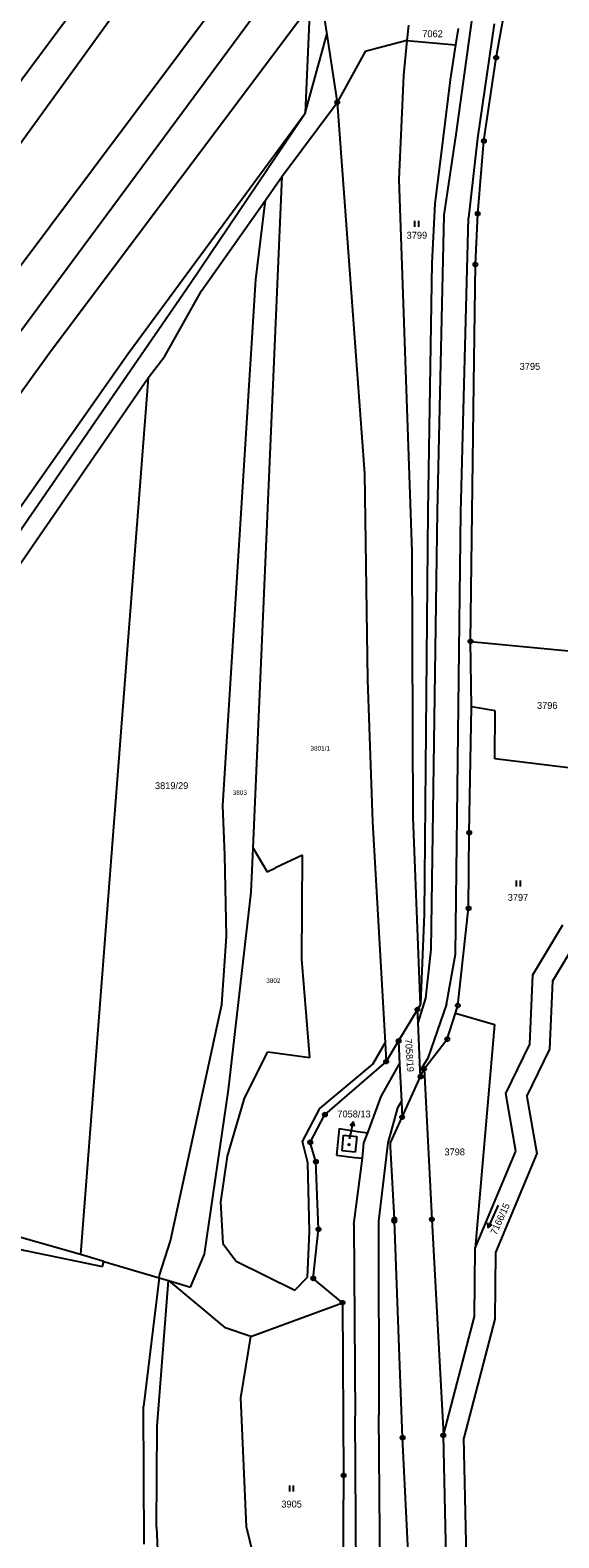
# Model space of a CAD drawing. Extents: x -593183 to -588034, y -1130415 to -1124994.
# Drawn here: x -592397.7 to -592267.4, y -1129875.5 to -1129503.7 of the extents above; entities that cross this region are included whole.
import ezdxf

# ---------------------------------------------------------------- set-up
doc = ezdxf.new("R2010")
doc.units = 0
for name, color, linetype in [('Vrstva 1', 7, 'Continuous'), ('Vrstva 16', 7, 'Continuous'), ('Vrstva 18', 7, 'Continuous'), ('Vrstva 19', 7, 'Continuous'), ('Vrstva 24', 7, 'Continuous'), ('Vrstva 25', 7, 'Continuous'), ('Vrstva 4', 7, 'Continuous')]:
    doc.layers.add(name, color=color, linetype=linetype)

msp = doc.modelspace()

# ---------------------------------------------------------------- linework, layer by layer
at = {"layer": 'Vrstva 1'}
for p, q in [((-592542.16, -1129727.88), (-592336.85, -1129444.12)), ((-592348.11, -1129446.26), (-592429.15, -1129555.51)), ((-592331.28, -1129462.11), (-592324.59, -1129504.82)), ((-592281.57, -1129503.76), (-592275.48, -1129469.51)), ((-592332.56, -1129471.56), (-592403.4, -1129566.28)), ((-592330.41, -1129483.83), (-592400.03, -1129577.94)), ((-592328.74, -1129497.8), (-592392.56, -1129582.82)), ((-592328.74, -1129497.8), (-592329.88, -1129524.21)), ((-592304.46, -1129502.52), (-592304.84, -1129506.32)), ((-592292.21, -1129503.33), (-592292.84, -1129507.39)), ((-592282.83, -1129510.55), (-592281.57, -1129503.76)), ((-592329.88, -1129524.21), (-592324.59, -1129504.82)), ((-592324.59, -1129504.82), (-592322.01, -1129521.55)), ((-592304.84, -1129506.32), (-592305.7, -1129514.96)), ((-592304.84, -1129506.32), (-592292.84, -1129507.39)), ((-592292.84, -1129507.39), (-592294.16, -1129516)), ((-592285.84, -1129531.05), (-592282.83, -1129510.55)), ((-592305.7, -1129514.96), (-592306.85, -1129540.59)), ((-592294.16, -1129516), (-592296.01, -1129530.72)), ((-592335.56, -1129539.78), (-592322.01, -1129521.55)), ((-592322.01, -1129521.55), (-592315.29, -1129613.06)), ((-592373.59, -1129583.43), (-592329.88, -1129524.21)), ((-592358.15, -1129566.14), (-592329.88, -1129524.21)), ((-592296.01, -1129530.72), (-592297.94, -1129546.59)), ((-592287.37, -1129549.01), (-592285.84, -1129531.05)), ((-592342.74, -1129705.46), (-592335.56, -1129539.78)), ((-592339.73, -1129545.7), (-592335.56, -1129539.78)), ((-592306.85, -1129540.59), (-592303.62, -1129632.3)), ((-592355.47, -1129568.03), (-592339.73, -1129545.7)), ((-592342.04, -1129565.25), (-592339.73, -1129545.7)), ((-592297.94, -1129546.59), (-592298.72, -1129561.19)), ((-592287.94, -1129561.53), (-592287.37, -1129549.01)), ((-592298.72, -1129561.19), (-592299.71, -1129622.24)), ((-592288.32, -1129590.92), (-592287.94, -1129561.53)), ((-592411.55, -1129643.58), (-592358.15, -1129566.14)), ((-592350.19, -1129694.9), (-592342.04, -1129565.25)), ((-592364.48, -1129584.14), (-592355.47, -1129568.03)), ((-592392.56, -1129582.82), (-592447.54, -1129659)), ((-592418.51, -1129647.44), (-592373.59, -1129583.43)), ((-592368.59, -1129589.5), (-592364.48, -1129584.14)), ((-592422.99, -1129668.42), (-592368.59, -1129589.5)), ((-592368.59, -1129589.5), (-592385.29, -1129805.65)), ((-592289.15, -1129654.45), (-592288.32, -1129590.92)), ((-592315.29, -1129613.06), (-592314.58, -1129663.95)), ((-592299.71, -1129622.24), (-592300.58, -1129721.69)), ((-592303.62, -1129632.3), (-592303.4, -1129697.79)), ((-592288.93, -1129670.59), (-592289.15, -1129654.45)), ((-592289.15, -1129654.45), (-592254.38, -1129657.76)), ((-592314.58, -1129663.95), (-592313.29, -1129698.94)), ((-592289.46, -1129701.6), (-592288.93, -1129670.59)), ((-592283.08, -1129671.6), (-592288.93, -1129670.59)), ((-592283.13, -1129683.42), (-592283.08, -1129671.6)), ((-592256.07, -1129686.69), (-592283.13, -1129683.42)), ((-592349.69, -1129707.14), (-592350.19, -1129694.9)), ((-592313.29, -1129698.94), (-592310.21, -1129753.43)), ((-592303.4, -1129697.79), (-592301.58, -1129744.15)), ((-592289.62, -1129720.24), (-592289.46, -1129701.6)), ((-592349.32, -1129727.17), (-592349.69, -1129707.14)), ((-592343.21, -1129716.25), (-592342.74, -1129705.46)), ((-592342.74, -1129705.46), (-592339.26, -1129711.29)), ((-592330.61, -1129707.15), (-592337.19, -1129710.3)), ((-592330.71, -1129732.8), (-592330.61, -1129707.15)), ((-592339.26, -1129711.29), (-592337.19, -1129710.3)), ((-592348.81, -1129765), (-592343.21, -1129716.25)), ((-592300.58, -1129721.69), (-592301.47, -1129743.76)), ((-592292.28, -1129744.22), (-592289.62, -1129720.24)), ((-592273.76, -1129736.68), (-592266.43, -1129724.32)), ((-592268.82, -1129738.15), (-592261.72, -1129726.19)), ((-592350.42, -1129743.95), (-592349.32, -1129727.17)), ((-592328.74, -1129757), (-592330.71, -1129732.8)), ((-592274.51, -1129753.76), (-592273.76, -1129736.68)), ((-592269.56, -1129755.02), (-592268.82, -1129738.15)), ((-592363.08, -1129802.27), (-592350.42, -1129743.95)), ((-592302.23, -1129745.22), (-592306.88, -1129752.95)), ((-592301.58, -1129744.15), (-592302.23, -1129745.22)), ((-592302.08, -1129748.49), (-592302.23, -1129745.22)), ((-592301.47, -1129743.76), (-592301.58, -1129744.15)), ((-592292.87, -1129746.13), (-592292.28, -1129744.22)), ((-592301.53, -1129760.26), (-592302.08, -1129748.49)), ((-592294.87, -1129752.52), (-592292.87, -1129746.13)), ((-592292.87, -1129746.13), (-592283.2, -1129748.9)), ((-592283.2, -1129748.9), (-592287.97, -1129804.07)), ((-592300.6, -1129759.85), (-592294.87, -1129752.52)), ((-592345.01, -1129767.43), (-592339.1, -1129755.68)), ((-592339.1, -1129755.68), (-592328.74, -1129757)), ((-592313.23, -1129758.7), (-592310.21, -1129753.43)), ((-592310.21, -1129753.43), (-592309.95, -1129758.04)), ((-592306.88, -1129752.95), (-592309.95, -1129758.04)), ((-592306.88, -1129752.95), (-592306.62, -1129758.58)), ((-592280.48, -1129765.93), (-592274.51, -1129753.76)), ((-592275.27, -1129766.67), (-592269.56, -1129755.02)), ((-592326.27, -1129769.61), (-592313.23, -1129758.7)), ((-592309.95, -1129758.04), (-592325.04, -1129771.12)), ((-592306.62, -1129758.58), (-592306.19, -1129767.9)), ((-592301.46, -1129761.75), (-592301.53, -1129760.26)), ((-592301.46, -1129761.75), (-592300.6, -1129759.85)), ((-592300.6, -1129759.85), (-592298.67, -1129796.96)), ((-592306.01, -1129771.76), (-592301.46, -1129761.75)), ((-592354.73, -1129805.5), (-592348.81, -1129765)), ((-592345.01, -1129767.43), (-592349.14, -1129781.39)), ((-592277.99, -1129780.17), (-592280.48, -1129765.93)), ((-592275.27, -1129766.67), (-592272.81, -1129780.75)), ((-592330.55, -1129777.77), (-592326.27, -1129769.61)), ((-592328.66, -1129777.96), (-592325.04, -1129771.12)), ((-592306.19, -1129767.9), (-592306.01, -1129771.76)), ((-592321.57, -1129774.53), (-592322.17, -1129781.15)), ((-592321.57, -1129774.53), (-592317, -1129775.25)), ((-592308.9, -1129778.12), (-592306.01, -1129771.76)), ((-592329.23, -1129783.05), (-592330.55, -1129777.77)), ((-592327.25, -1129782.72), (-592328.66, -1129777.96)), ((-592317, -1129775.25), (-592314.44, -1129775.6)), ((-592315.8, -1129781.85), (-592315.46, -1129778.07)), ((-592315.46, -1129778.07), (-592314.44, -1129775.6)), ((-592308.85, -1129778.97), (-592308.9, -1129778.12)), ((-592349.14, -1129781.39), (-592350.76, -1129792.68)), ((-592322.17, -1129781.15), (-592317.64, -1129781.7)), ((-592317.64, -1129781.7), (-592315.8, -1129781.85)), ((-592307.9, -1129796.9), (-592308.85, -1129778.97)), ((-592287.97, -1129804.07), (-592277.99, -1129780.17)), ((-592272.81, -1129780.75), (-592282.98, -1129805.1)), ((-592328.82, -1129799.95), (-592329.23, -1129783.05)), ((-592326.62, -1129799.4), (-592327.25, -1129782.72)), ((-592350.76, -1129792.68), (-592350.21, -1129802.86)), ((-592307.93, -1129797.38), (-592307.9, -1129796.9)), ((-592305.89, -1129850.76), (-592307.93, -1129797.38)), ((-592298.67, -1129796.96), (-592295.85, -1129850.19)), ((-592385.29, -1129805.65), (-592409.48, -1129798.75)), ((-592329.36, -1129811.17), (-592328.82, -1129799.95)), ((-592327.91, -1129811.49), (-592326.62, -1129799.4)), ((-592410.49, -1129802.29), (-592385.77, -1129807.33)), ((-592365.83, -1129810.68), (-592363.08, -1129802.27)), ((-592350.21, -1129802.86), (-592346.92, -1129807.24)), ((-592288.15, -1129820.9), (-592287.97, -1129804.07)), ((-592385.77, -1129807.33), (-592379.9, -1129808.53)), ((-592379.55, -1129807.34), (-592385.29, -1129805.65)), ((-592379.9, -1129808.53), (-592379.55, -1129807.34)), ((-592379.55, -1129807.34), (-592365.9, -1129811.35)), ((-592358.17, -1129813.69), (-592354.73, -1129805.5)), ((-592346.92, -1129807.24), (-592332.49, -1129814.38)), ((-592282.98, -1129805.1), (-592283.16, -1129821.57)), ((-592365.9, -1129811.35), (-592369.76, -1129843.09)), ((-592366.41, -1129847.9), (-592363.63, -1129812.02)), ((-592365.9, -1129811.35), (-592365.83, -1129810.68)), ((-592365.9, -1129811.35), (-592363.63, -1129812.02)), ((-592363.63, -1129812.02), (-592349.6, -1129823.68)), ((-592363.63, -1129812.02), (-592358.17, -1129813.69)), ((-592332.49, -1129814.38), (-592329.36, -1129811.17)), ((-592320.71, -1129817.51), (-592327.91, -1129811.49)), ((-592343.32, -1129825.83), (-592320.71, -1129817.51)), ((-592320.71, -1129817.51), (-592320.43, -1129860.09)), ((-592295.85, -1129850.19), (-592288.15, -1129820.9)), ((-592283.16, -1129821.57), (-592290.83, -1129850.78)), ((-592343.32, -1129825.83), (-592349.6, -1129823.68)), ((-592345.79, -1129840.98), (-592343.32, -1129825.83)), ((-592344.36, -1129872.73), (-592345.79, -1129840.98)), ((-592369.63, -1129877.02), (-592369.76, -1129843.09)), ((-592366.53, -1129872.85), (-592366.41, -1129847.9)), ((-592304.37, -1129882.29), (-592305.89, -1129850.76)), ((-592295.02, -1129884.39), (-592295.85, -1129850.19)), ((-592290.03, -1129883.93), (-592290.83, -1129850.78)), ((-592320.43, -1129860.09), (-592320.89, -1129918.96)), ((-592366.53, -1129872.85), (-592364.41, -1129924.41)), ((-592341.82, -1129883.17), (-592344.36, -1129872.73))]:
    msp.add_line(p, q, dxfattribs=at)
at = {"layer": 'Vrstva 16'}
msp.add_line((-592318.95, -1129777.12), (-592318.69, -1129775.87), dxfattribs=at)
at = {"layer": 'Vrstva 24'}
for centre, radius in [((-592282.83, -1129510.55), 0.5), ((-592282.83, -1129510.55), 0.0327), ((-592322.01, -1129521.55), 0.5), ((-592322.01, -1129521.55), 0.0327), ((-592285.84, -1129531.05), 0.5), ((-592285.84, -1129531.05), 0.0327), ((-592287.37, -1129549.01), 0.5), ((-592287.37, -1129549.01), 0.0327), ((-592287.94, -1129561.53), 0.5), ((-592287.94, -1129561.53), 0.0327), ((-592289.15, -1129654.45), 0.5), ((-592289.15, -1129654.45), 0.0327), ((-592289.46, -1129701.6), 0.5), ((-592289.46, -1129701.6), 0.0327), ((-592289.62, -1129720.24), 0.5), ((-592289.62, -1129720.24), 0.0327), ((-592302.23, -1129745.22), 0.5), ((-592302.23, -1129745.22), 0.0327), ((-592292.28, -1129744.22), 0.5), ((-592292.28, -1129744.22), 0.0327), ((-592306.88, -1129752.95), 0.5), ((-592294.87, -1129752.52), 0.5), ((-592294.87, -1129752.52), 0.0327), ((-592306.88, -1129752.95), 0.0327), ((-592309.95, -1129758.04), 0.5), ((-592309.95, -1129758.04), 0.0327), ((-592300.6, -1129759.85), 0.5), ((-592300.6, -1129759.85), 0.0327), ((-592301.46, -1129761.75), 0.5), ((-592301.46, -1129761.75), 0.0327), ((-592325.04, -1129771.12), 0.5), ((-592325.04, -1129771.12), 0.0327), ((-592306.01, -1129771.76), 0.5), ((-592306.01, -1129771.76), 0.0327), ((-592328.66, -1129777.96), 0.5), ((-592328.66, -1129777.96), 0.0327), ((-592327.25, -1129782.72), 0.5), ((-592327.25, -1129782.72), 0.0327), ((-592307.93, -1129797.38), 0.5), ((-592307.9, -1129796.9), 0.5), ((-592307.93, -1129797.38), 0.0327), ((-592307.9, -1129796.9), 0.0327), ((-592298.67, -1129796.96), 0.5), ((-592298.67, -1129796.96), 0.0327), ((-592326.62, -1129799.4), 0.5), ((-592326.62, -1129799.4), 0.0327), ((-592327.91, -1129811.49), 0.5), ((-592327.91, -1129811.49), 0.0327), ((-592320.71, -1129817.51), 0.5), ((-592320.71, -1129817.51), 0.0327), ((-592305.89, -1129850.76), 0.5), ((-592305.89, -1129850.76), 0.0327), ((-592295.85, -1129850.19), 0.5), ((-592295.85, -1129850.19), 0.0327), ((-592320.43, -1129860.09), 0.5), ((-592320.43, -1129860.09), 0.0327)]:
    msp.add_circle(centre, radius, dxfattribs=at)
at = {"layer": 'Vrstva 25'}
for p, q in [((-592302.95, -1129550.73), (-592302.95, -1129552.23)), ((-592301.93, -1129552.23), (-592301.93, -1129550.73)), ((-592277.88, -1129713.39), (-592277.88, -1129714.89)), ((-592276.85, -1129714.89), (-592276.85, -1129713.39)), ((-592318.69, -1129775.87), (-592318.09, -1129772.93)), ((-592282.32, -1129793.46), (-592284.8, -1129798.92)), ((-592333.79, -1129862.57), (-592333.79, -1129864.07)), ((-592332.77, -1129864.07), (-592332.77, -1129862.57))]:
    msp.add_line(p, q, dxfattribs=at)
for points in [[(-592318.78, -1129773.81), (-592318.09, -1129772.93), (-592317.8, -1129774.01)], [(-592283.93, -1129798.22), (-592284.8, -1129798.92), (-592284.84, -1129797.81)]]:
    msp.add_lwpolyline(points, dxfattribs=at)
for radius in [0.175, 0.15]:
    msp.add_circle((-592319.11, -1129778.54), radius, dxfattribs=at)
at = {"layer": 'Vrstva 4'}
for p, q in [((-592292.7, -1129529.46), (-592288.86, -1129501.51)), ((-592283.28, -1129502.17), (-592287.42, -1129530.41)), ((-592304.84, -1129506.32), (-592315.13, -1129508.98)), ((-592315.13, -1129508.98), (-592322.01, -1129521.55)), ((-592295.62, -1129549.34), (-592292.7, -1129529.46)), ((-592287.42, -1129530.41), (-592289.66, -1129550.02)), ((-592297.29, -1129622.41), (-592295.62, -1129549.34)), ((-592291.5, -1129622.71), (-592289.66, -1129550.02)), ((-592298.87, -1129730.45), (-592297.29, -1129622.41)), ((-592292.89, -1129731.53), (-592291.5, -1129622.71)), ((-592300.16, -1129742.41), (-592298.87, -1129730.45)), ((-592295.11, -1129743.93), (-592292.89, -1129731.53)), ((-592302.08, -1129748.49), (-592300.16, -1129742.41)), ((-592295.11, -1129743.93), (-592299.67, -1129757.2)), ((-592311.2, -1129766.63), (-592306.62, -1129758.58)), ((-592299.67, -1129757.2), (-592301.53, -1129760.26)), ((-592314.44, -1129775.6), (-592311.2, -1129766.63)), ((-592307.12, -1129769.43), (-592309.55, -1129778.11)), ((-592306.19, -1129767.9), (-592307.12, -1129769.43)), ((-592320.81, -1129780.03), (-592320.44, -1129776.15)), ((-592320.44, -1129776.15), (-592317.21, -1129776.49)), ((-592317.21, -1129776.49), (-592317.59, -1129780.35)), ((-592309.55, -1129778.11), (-592311.86, -1129797.43)), ((-592317.59, -1129780.35), (-592320.81, -1129780.03)), ((-592317.91, -1129798.24), (-592315.8, -1129781.85)), ((-592311.86, -1129797.43), (-592311.78, -1129845.26)), ((-592317.91, -1129798.24), (-592317.6, -1129845.51)), ((-592316.82, -1129954.74), (-592317.6, -1129845.51)), ((-592310.77, -1129954.96), (-592311.78, -1129845.26))]:
    msp.add_line(p, q, dxfattribs=at)

# ---------------------------------------------------------------- texts
at = {"layer": 'Vrstva 16'}
msp.add_text('7058/13', height=1.7, dxfattribs=at).set_placement((-592321.98, -1129771.82))
at = {"layer": 'Vrstva 18'}
for s, height, p in [('7062', 1.7, (-592301.04, -1129505.49)), ('3799', 1.7, (-592304.9, -1129555.16)), ('3795', 1.7, (-592277.03, -1129587.49)), ('3796', 1.7, (-592272.76, -1129671.09)), ('3801/1', 1.14, (-592328.59, -1129681.38)), ('3819/29', 1.7, (-592366.94, -1129690.87)), ('3803', 1.14, (-592347.78, -1129692.3)), ('3797', 1.7, (-592279.98, -1129718.41)), ('3802', 1.14, (-592339.51, -1129738.64)), ('3798', 1.7, (-592295.58, -1129781.17)), ('3905', 1.7, (-592335.78, -1129868))]:
    msp.add_text(s, height=height, dxfattribs=at).set_placement(p)
for s, rotation, p in [('7058/19', 273.8165, (-592305.3, -1129752.46)), ('7166/15', 65.5924, (-592282.79, -1129800.92))]:
    msp.add_text(s, height=1.7, rotation=rotation, dxfattribs=at).set_placement(p)
at = {"layer": 'Vrstva 19'}
msp.add_text('7058/13', height=0.1, dxfattribs=at).set_placement((-592318.95, -1129777.12))

doc.saveas('drawing.dxf')
